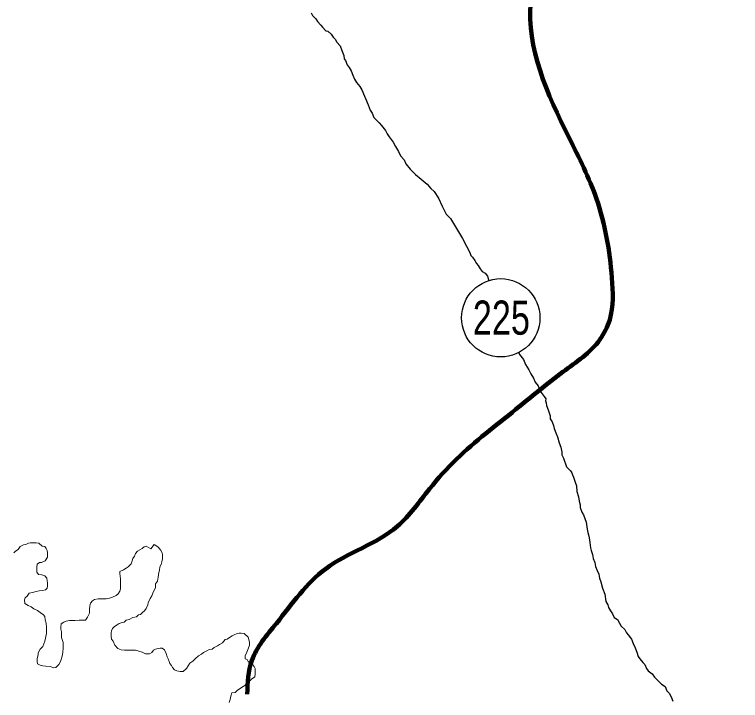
# Model space of a CAD drawing. Extents: x 553962 to 842807, y 8883888 to 9032388.
# Drawn here: x 628002 to 635444, y 8939733 to 8946766 of the extents above; entities that cross this region are included whole.
import ezdxf
from ezdxf.enums import TextEntityAlignment as Align

# ---------------------------------------------------------------- set-up
doc = ezdxf.new("R2010")
doc.units = 0
doc.header["$LTSCALE"] = 200
for name, color, linetype, lineweight in [('12', 7, 'Continuous', 25), ('25', 7, 'Continuous', 13), ('48', 7, 'Continuous', 25), ('9', 7, 'Continuous', 90)]:
    doc.layers.add(name, color=color, linetype=linetype, lineweight=lineweight)

msp = doc.modelspace()

# ---------------------------------------------------------------- linework, layer by layer
at = {"layer": '12'}
for points in [[(631041.5, 8946783.4), (631056.3, 8946755.8), (631091.1, 8946723), (631108.4, 8946692.8), (631140.6, 8946657.6), (631160.5, 8946637.4), (631192.7, 8946599.7), (631215.2, 8946594.5), (631247.5, 8946564.2), (631269.7, 8946534.1), (631289.6, 8946511.4), (631306.9, 8946483.7), (631339.1, 8946443.5), (631358.7, 8946395.8), (631378.4, 8946345.6), (631380.6, 8946313), (631395.5, 8946292.9), (631412.6, 8946250.2), (631432.4, 8946222.5), (631452.2, 8946189.9), (631469.4, 8946144.7), (631486.6, 8946102), (631508.8, 8946069.3), (631541, 8946029.1), (631560.8, 8945993.9), (631627.1, 8945838.2)], [(631627.1, 8945838.2), (631649.2, 8945785.5), (631669, 8945752.8), (631686.2, 8945710.1), (631706, 8945690), (631740.8, 8945654.7), (631765.6, 8945627), (631805.2, 8945576.7), (631822.5, 8945544), (631842.2, 8945511.3), (631884.3, 8945456), (631906.5, 8945413.3), (631938.6, 8945360.5), (631958.3, 8945317.8), (631995.5, 8945275), (632015.2, 8945234.8), (632057.3, 8945181.9), (632111.9, 8945126.5), (632171.6, 8945076), (632231.2, 8945028.1), (632268.4, 8944982.8), (632303.2, 8944952.5), (632347.7, 8944882.1), (632387.1, 8944801.7), (632426.5, 8944718.8), (632471.1, 8944673.5), (632594.6, 8944469.9)], [(632594.6, 8944469.9), (632634.1, 8944392), (632653.8, 8944359.3), (632673.5, 8944316.7), (632680.8, 8944296.6), (632695.7, 8944276.4), (632720.5, 8944243.7), (632737.7, 8944213.6), (632755.1, 8944190.9), (632774.8, 8944158.2), (632794.6, 8944130.6), (632827, 8944112.8), (632849.3, 8944082.7), (632856.6, 8944060.1), (632865.4, 8944040)], [(633172.2, 8943297.1), (633178.3, 8943281.8), (633220.5, 8943229), (633240.1, 8943178.8), (633274.7, 8943123.5), (633294.4, 8943080.8), (633324.1, 8943038.1), (633338.8, 8942997.9), (633371, 8942957.6), (633390.6, 8942904.9), (633430.2, 8942849.6), (633447.5, 8942824.4), (633444.8, 8942804.4), (633452.2, 8942784.3), (633457, 8942756.8), (633474.1, 8942711.6), (633483.9, 8942681.5), (633493.7, 8942651.4), (633493.5, 8942621.3), (633513.2, 8942588.7), (633527.9, 8942551), (633532.7, 8942520.9), (633549.9, 8942478.3), (633567.1, 8942435.6), (633584.1, 8942375.4), (633603.8, 8942330.2), (633613.4, 8942280.1), (633613.2, 8942252.5), (633630.5, 8942217.4), (633659.8, 8942127.1)], [(633659.8, 8942127.1), (633702, 8942089.2), (633714.3, 8942066.6), (633721.7, 8942046.5), (633734, 8942021.4), (633741.3, 8941991.3), (633748.6, 8941971.2), (633763.3, 8941933.6), (633767.9, 8941876), (633785, 8941820.8), (633792.2, 8941778.2), (633799.4, 8941738.1), (633799.2, 8941710.5), (633818.8, 8941665.3), (633833.6, 8941635.2), (633863.1, 8941559.9)], [(633863.1, 8941559.9), (633872.5, 8941489.7), (633879.8, 8941454.6), (633887.1, 8941432.1), (633891.8, 8941399.5), (633899, 8941354.4), (633906.1, 8941299.2), (633913.4, 8941271.7), (633928.1, 8941229), (633935.3, 8941188.9), (633952.5, 8941146.2), (633957.1, 8941106.1), (633976.8, 8941065.9), (633991.6, 8941028.3), (633998.8, 8940988.2), (634013.5, 8940950.6), (634030.5, 8940885.3), (634055, 8940822.6)], [(634055, 8940822.6), (634064.5, 8940747.4), (634084.2, 8940714.8), (634091.5, 8940687.2), (634111.3, 8940652), (634133.5, 8940621.8), (634150.8, 8940584.1), (634183.1, 8940563.9), (634202.8, 8940526.2), (634220.1, 8940493.5), (634257.4, 8940460.7), (634277.1, 8940428.1), (634292, 8940405.4), (634326.7, 8940362.7), (634343.8, 8940317.5), (634363.5, 8940272.3), (634380.7, 8940229.6), (634395.3, 8940184.4), (634412.6, 8940159.3), (634442.4, 8940124.1), (634462.2, 8940101.4), (634479.4, 8940061.2), (634499.3, 8940038.6), (634539, 8940005.7), (634563.8, 8939970.5), (634601, 8939935.2), (634633.3, 8939900), (634670.6, 8939877.2), (634690.3, 8939832), (634712.6, 8939806.8), (634732.3, 8939769.1), (634749.5, 8939726.5)]]:
    msp.add_lwpolyline(points, dxfattribs=at)
at = {"layer": '25'}
for points in [[(628231.9, 8941078.9), (628232.1, 8941099), (628234.8, 8941131.5), (628257.4, 8941146.3), (628277.5, 8941146.2), (628315.1, 8941166), (628340.4, 8941203.4), (628340.6, 8941223.4), (628340.7, 8941245.9), (628335.9, 8941271), (628326.1, 8941291.1), (628311.2, 8941311.2), (628283.7, 8941313.9), (628251.5, 8941346.7), (628224, 8941349.4), (628194, 8941349.6), (628164, 8941349.8), (628143.9, 8941344.9), (628116.3, 8941332.6), (628093.8, 8941327.7), (628058.6, 8941310.4), (628038.4, 8941280.5), (628013.2, 8941265.6), (627993.1, 8941248.2)], [(629399, 8941289), (629351.7, 8941314.4), (629331.7, 8941309.5), (629311.5, 8941289.6), (629286.4, 8941277.2), (629261.3, 8941264.9), (629243.6, 8941240), (629230.9, 8941212.5), (629215.7, 8941187.6), (629208, 8941165.1), (629197.8, 8941132.6), (629167.5, 8941102.8), (629147.4, 8941090.4), (629117.3, 8941073.1), (629082.1, 8941055.8), (629082, 8941035.8), (629084.2, 8941008.2), (629089.1, 8940980.6), (629088.8, 8940950.6), (629088.6, 8940915.5), (629088.3, 8940878), (629080.6, 8940855.5), (629065.4, 8940825.6), (629045.2, 8940808.2), (629005.1, 8940790.9), (628975, 8940783.6), (628939.9, 8940776.3), (628917.4, 8940776.5), (628882.4, 8940776.7), (628859.9, 8940776.8), (628822.3, 8940769.6), (628802.2, 8940754.7), (628779.5, 8940732.3), (628774.3, 8940702.3), (628771.5, 8940664.8), (628771.2, 8940629.7), (628750.9, 8940587.3), (628730.7, 8940557.4), (628698.1, 8940555.1), (628665.6, 8940555.3), (628623.1, 8940553.1), (628600.6, 8940553.2), (628565.6, 8940553.5), (628530.5, 8940546.2), (628507.9, 8940536.3), (628480.3, 8940519), (628477.5, 8940484), (628477.3, 8940463.9), (628482.1, 8940436.4), (628484.2, 8940378.8), (628501.3, 8940328.6), (628500.9, 8940273.5), (628498, 8940223.5), (628490.2, 8940186), (628472.3, 8940133.5), (628454.6, 8940101.1), (628424.3, 8940071.2), (628401.8, 8940066.4), (628371.9, 8940081.6), (628324.4, 8940084.4), (628291.9, 8940089.6), (628264.5, 8940094.8), (628237.1, 8940110), (628234.7, 8940132.6), (628235, 8940165.1), (628245.2, 8940200.1), (628245.4, 8940222.6), (628263.2, 8940260.1), (628293.4, 8940284.9), (628311.3, 8940342.4), (628329.5, 8940419.8), (628330, 8940484.9), (628327.7, 8940525), (628315.5, 8940560.1), (628313.3, 8940592.7), (628298.4, 8940612.8), (628266.1, 8940635.6), (628236.2, 8940655.8), (628201.3, 8940673.6), (628174, 8940693.8), (628141.5, 8940706.5), (628106.7, 8940726.8), (628104.5, 8940764.3), (628112.1, 8940786.8), (628132.3, 8940804.2), (628152.5, 8940834.1), (628187.6, 8940841.4), (628225.2, 8940851.2), (628255.2, 8940856), (628287.8, 8940860.8), (628317.8, 8940868.1), (628338, 8940885.5), (628340.7, 8940908), (628340.9, 8940938), (628336, 8940958.1), (628331.3, 8940988.2), (628313.9, 8941010.8), (628281.5, 8941021), (628246.5, 8941023.8), (628231.7, 8941048.9), (628231.9, 8941078.9)], [(630397.6, 8940383.6), (630357.8, 8940418.9), (630325.4, 8940424.2), (630305.3, 8940424.3), (630285.3, 8940419.4), (630252.7, 8940407.1), (630232.6, 8940394.7), (630205, 8940379.9), (630182.3, 8940362.5), (630162.3, 8940357.7), (630134.5, 8940325.3), (630101.9, 8940308), (630081.8, 8940293.1), (630049.1, 8940275.8), (630029, 8940260.9), (629996.4, 8940256.1), (629973.8, 8940241.2), (629938.7, 8940226.4), (629918.6, 8940209.1), (629888.4, 8940191.7), (629855.7, 8940164.4), (629830.5, 8940137), (629800.3, 8940114.7), (629782.6, 8940089.8), (629764.9, 8940062.4), (629729.6, 8940030.1), (629699.6, 8940030.2), (629667.1, 8940035.5), (629642.2, 8940048.2), (629619.9, 8940070.8), (629610, 8940090.9), (629595.2, 8940111.1), (629587.8, 8940131.1), (629575.5, 8940161.3), (629568.2, 8940181.3), (629555.9, 8940216.5), (629538.7, 8940251.6), (629516.3, 8940269.3), (629493.8, 8940269.4), (629473.8, 8940267.1), (629448.7, 8940259.7), (629426.1, 8940249.9), (629408.4, 8940224.9), (629385.8, 8940212.6), (629365.8, 8940210.2), (629345.8, 8940210.3), (629310.9, 8940228.1), (629243.6, 8940248.6), (629171, 8940249.1), (629128.5, 8940249.3), (629093.5, 8940252.1), (629061.1, 8940267.3), (629028.8, 8940300.1), (629011.6, 8940340.2), (628994.3, 8940362.9), (628992, 8940392.9), (628992.3, 8940425.5), (628994.9, 8940445.5), (629007.6, 8940470.4), (629027.8, 8940492.8), (629053, 8940510.2), (629073.1, 8940522.6), (629105.6, 8940532.4), (629125.7, 8940537.3), (629145.9, 8940557.2), (629178.4, 8940564.4), (629213.6, 8940584.2), (629253.7, 8940591.5), (629273.8, 8940611.4), (629293.8, 8940613.8), (629314, 8940633.7), (629334.2, 8940653.6), (629351.8, 8940676), (629367.1, 8940713.4), (629372.3, 8940735.9), (629392.6, 8940778.3), (629410.4, 8940805.8), (629428.2, 8940850.7), (629446, 8940888.1), (629446.3, 8940928.2), (629466.5, 8940955.6), (629474.3, 8940998.1), (629482.2, 8941045.6), (629487.4, 8941068.1), (629492.7, 8941103.1), (629505.3, 8941125.6), (629513.1, 8941155.6), (629518.3, 8941185.6), (629518.6, 8941225.6), (629513.8, 8941248.2), (629499, 8941278.3), (629471.7, 8941308.6), (629434.4, 8941331.3), (629399, 8941289)], [(630202.4, 8939711.5), (630212.6, 8939741.5), (630220.4, 8939776.4), (630228.2, 8939811.4), (630263.2, 8939816.2), (630285.9, 8939836.1), (630328.6, 8939865.9), (630361.3, 8939888.2), (630399.1, 8939920.5), (630431.8, 8939952.8), (630464.5, 8939975.1), (630469.8, 8940007.6), (630470, 8940040.2), (630467.7, 8940060.2), (630460.3, 8940080.3), (630443, 8940100.4), (630420.6, 8940115.6), (630398.2, 8940133.3), (630388.3, 8940153.4), (630365.9, 8940161), (630366.1, 8940191.1), (630383.9, 8940228.5), (630396.7, 8940263.5), (630409.5, 8940300.9), (630412.2, 8940331), (630397.6, 8940383.6)]]:
    msp.add_lwpolyline(points, dxfattribs=at)
at = {"layer": '48'}
msp.add_circle((632986.6, 8943656.4), 401.3, dxfattribs=at)
at = {"layer": '9'}
msp.add_spline([(630387.4, 8939797.8), (630434.2, 8940142.1), (630686.5, 8940523.6), (631192.1, 8941084.2), (631927.5, 8941519.8), (632256.1, 8941901.8), (632534.2, 8942207.6), (633141.9, 8942718.3), (633623.2, 8943101.4), (634002.9, 8943433.2), (634103.5, 8943636.5), (634126.4, 8944067), (633968.9, 8944876), (633685.2, 8945506.9), (633295.3, 8946896.6), (633418.3, 8947606.3), (633184.9, 8948338.8), (632825.2, 8948918.6), (632848.4, 8949298.5), (633991.4, 8949661), (634446.8, 8950119.9), (634848.2, 8951084.8), (634971.3, 8951794.5), (634968.7, 8952224.9), (635094.3, 8952504.3), (635191.9, 8953213.8), (635441.4, 8954051.1), (635362.8, 8954430.2), (634875.3, 8955110.3)], degree=3, dxfattribs=at)

# ---------------------------------------------------------------- texts
at = {"layer": '48', "width": 0.75}
msp.add_text('225', height=350, dxfattribs=at).set_placement((632993.2, 8943483.1), align=Align.CENTER)

doc.saveas('drawing.dxf')
